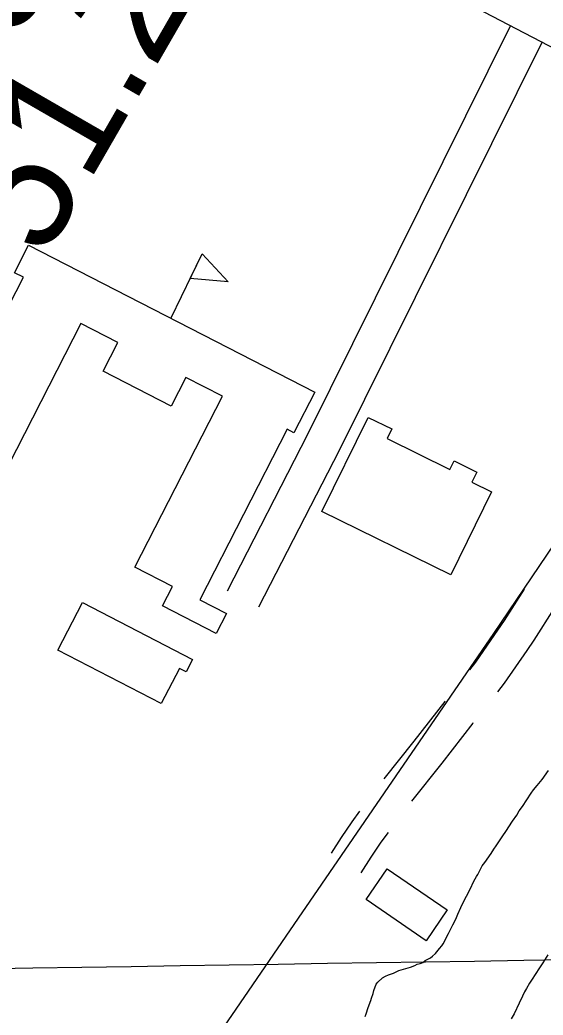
# Model space of a CAD drawing. Extents: x 3823584 to 3861785, y 301729 to 327625.
# Drawn here: x 3842355 to 3842797, y 319459 to 320300 of the extents above; entities that cross this region are included whole.
import ezdxf

# ---------------------------------------------------------------- set-up
doc = ezdxf.new("R2010")
doc.units = 0
for name, color, linetype in [('V-BLDG-OTLN', 7, 'Continuous'), ('V-GRID-MAJR', 7, 'Continuous'), ('V-ROAD-CNTR', 7, 'Continuous'), ('V-SITE-VEGE', 7, 'Continuous'), ('V-SURV-IDEN', 7, 'Continuous'), ('V-TOPO-SHOR', 7, 'Continuous')]:
    doc.layers.add(name, color=color, linetype=linetype)

msp = doc.modelspace()

# ---------------------------------------------------------------- linework, layer by layer
at = {"layer": 'V-BLDG-OTLN'}
msp.add_line((3842482.343554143, 320048.33385032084), (3842508.588449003, 320102.28874751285), dxfattribs=at)
for points in [[(3842276.7630000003, 319925.202), (3842357.471, 320082.568), (3842350.063, 320086.369), (3842361.944, 320109.532), (3842603.677, 319985.554), (3842586.058, 319951.199), (3842580.457, 319954.072), (3842506.524, 319809.92), (3842529.026, 319798.379), (3842520.451, 319781.659), (3842475.157, 319804.89), (3842483.56, 319821.272), (3842451.646, 319837.639), (3842525.657, 319981.94800000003), (3842494.687, 319997.832), (3842482.346, 319973.77), (3842424.836, 320003.265), (3842437.218, 320027.405), (3842406, 320043.416), (3842331.0840000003, 319897.343)], [(3842508.588449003, 320102.28874751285), (3842530.513566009, 320078.77931981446), (3842498.4837858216, 320081.5147869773)], [(3842718.554, 319831.168), (3842609.733, 319884.70900000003), (3842648.836, 319964.181), (3842668.734, 319954.39400000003), (3842664.808, 319946.411), (3842717.935, 319920.27), (3842721.404, 319927.32300000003), (3842740.662, 319917.847), (3842736.461, 319909.313), (3842752.9990000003, 319901.177)], [(3842407.546, 319807.681), (3842500.446, 319759.521), (3842495.0470000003, 319749.104), (3842489.286, 319752.092), (3842473.881, 319722.37200000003), (3842386.741, 319767.549)], [(3842664.88, 319582.956), (3842715.566, 319548.216), (3842697.703, 319522.151), (3842647.017, 319556.891)]]:
    msp.add_lwpolyline(points, close=True, dxfattribs=at)
at = {"layer": 'V-GRID-MAJR'}
msp.add_spline([(3827642.978, 319275.864), (3832951.406, 319355.783), (3838259.823, 319436.473), (3843568.228, 319517.936), (3848876.6210000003, 319600.17), (3854185.002, 319683.177), (3859493.3710000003, 319766.956), (3859493.372, 319766.956)], degree=3, dxfattribs=at)
at = {"layer": 'V-ROAD-CNTR'}
for points in [[(3840728.35650381, 321161.30865198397), (3840934.057092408, 321020.27193405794), (3841070.743819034, 320951.55907148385), (3841324.6973111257, 320860.945252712), (3841815.153330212, 320690.094594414), (3842187.23358605, 320559.0668564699), (3842340.7302790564, 320506.5749614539), (3842422.375115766, 320471.81303097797), (3842502.27295597, 320435.04910450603), (3842589.8467808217, 320389.24319611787), (3842692.336575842, 320335.0323045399), (3842875.9572086, 320239.4644956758)], [(3842769.083422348, 320295.08838442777), (3842597.5927653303, 319949.625075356), (3842529.610901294, 319817.47733965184)], [(3842795.700369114, 320281.2354121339), (3842624.3687117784, 319936.09310241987), (3842556.2868479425, 319803.7533671)], [(3842780.588399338, 319819.03333654), (3842763.8684327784, 319792.59738941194), (3842758.1654441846, 319784.3804058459)], [(3842805.94234863, 319802.9973686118), (3842788.8803827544, 319776.01942256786), (3842782.809394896, 319767.274440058)], [(3842758.1654441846, 319784.381405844), (3842739.5314814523, 319757.5374595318), (3842734.35249181, 319750.87147286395)], [(3842782.809394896, 319767.2734400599), (3842763.715433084, 319739.7674950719), (3842758.0424444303, 319732.46550967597)], [(3842713.7805329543, 319724.3925258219), (3842713.640533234, 319724.2135261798), (3842687.4905855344, 319690.70359319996), (3842661.9156366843, 319658.78865702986)], [(3842737.460485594, 319705.9745626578), (3842737.306485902, 319705.775563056), (3842711.0225384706, 319672.09363042), (3842685.325589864, 319640.0286945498)], [(3842641.541677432, 319631.4497117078), (3842635.0056905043, 319622.640729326), (3842626.12770826, 319609.2317561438), (3842617.473725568, 319596.1567822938)], [(3842665.633629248, 319613.57174746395), (3842659.5756413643, 319605.4087637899), (3842651.143658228, 319592.67178926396), (3842642.4896755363, 319579.59881540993)]]:
    msp.add_lwpolyline(points, dxfattribs=at)
at = {"layer": 'V-SITE-VEGE'}
for points in [[(3842647.199, 319460.406), (3842648.954, 319465.827), (3842651.007, 319471.555), (3842651.588, 319473.665), (3842653.057, 319477.585), (3842653.634, 319479.993), (3842655.69, 319485.42), (3842656.8740000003, 319487.233), (3842661.0500000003, 319490.876), (3842663.4420000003, 319492.101), (3842666.1350000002, 319493.328), (3842670.329, 319494.866), (3842674.8170000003, 319497.01), (3842684.7060000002, 319499.801), (3842688.299, 319501.335), (3842690.095, 319502.255), (3842692.794, 319502.88), (3842694.889, 319503.799), (3842696.978, 319505.321), (3842701.463, 319507.764), (3842703.255, 319508.981), (3842705.637, 319511.407), (3842709.205, 319515.647), (3842710.988, 319517.764), (3842712.174, 319519.579), (3842713.95, 319522.60000000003), (3842715.424, 319525.616), (3842716.6040000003, 319528.332), (3842720.444, 319535.578), (3842722.805, 319540.407), (3842724.571, 319544.628), (3842727.227, 319550.061), (3842728.693, 319553.979), (3842734.897, 319565.755), (3842738.143, 319572.395), (3842740.211, 319576.321), (3842741.397, 319578.13300000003), (3842744.3540000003, 319583.569), (3842745.237, 319585.379), (3842747.318, 319588.103), (3842752.659, 319595.662), (3842755.026, 319599.588), (3842757.105, 319602.31200000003), (3842759.18, 319605.636), (3842762.739, 319610.776), (3842765.111, 319614.403), (3842770.741, 319623.167), (3842774.3000000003, 319628.30700000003), (3842776.373, 319631.93), (3842779.344, 319635.563), (3842786.455, 319646.745), (3842788.534, 319649.465), (3842791.508, 319653.10000000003), (3842795.968, 319658.249), (3842801.311, 319665.806)], [(3842800.599, 319510.154), (3842796.451, 319503.506), (3842793.486, 319499.273), (3842789.931, 319493.532), (3842787.262, 319489.602), (3842785.187, 319486.278), (3842782.525, 319481.748), (3842781.046, 319479.031), (3842779.2770000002, 319475.41000000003), (3842776.326, 319469.37200000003), (3842772.199, 319460.32), (3842769.532, 319456.091)], [(3842646.321, 319457.991), (3842647.199, 319460.406)]]:
    msp.add_lwpolyline(points, dxfattribs=at)
at = {"layer": 'V-TOPO-SHOR'}
msp.add_lwpolyline([(3842995.257, 320138.43700000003), (3842895.97, 319990.549), (3842754.756, 319781.739), (3842589.728, 319541.087), (3842438.975, 319321.347), (3842297.983, 319121.27400000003), (3842162.2490000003, 318924.514)], dxfattribs=at)

# ---------------------------------------------------------------- texts
at = {"layer": 'V-SURV-IDEN'}
for s, rotation, p in [('874+96.5', 60.33969208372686, (3842110.7309574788, 319857.4252858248)), ('875+51.2', 60.01750294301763, (3842224.328668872, 319835.4275889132))]:
    msp.add_text(s, height=100.00000000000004, rotation=rotation, dxfattribs=at).set_placement(p)

doc.saveas('drawing.dxf')
